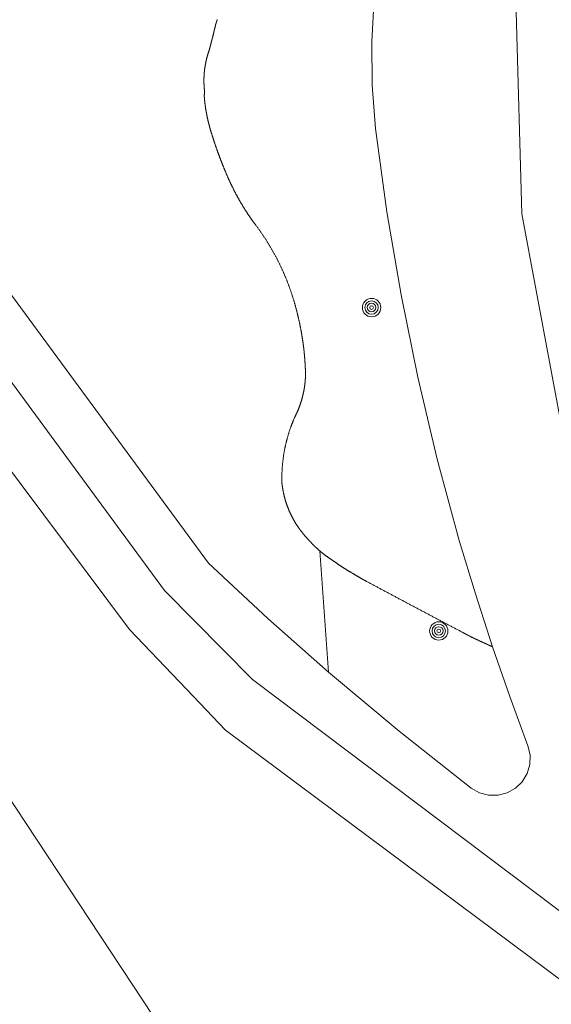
# Model space of a CAD drawing. Header units: metres. Extents: x 138165 to 154469, y 480134 to 494189.
# Tile 394 of 656: x 149516 to 149530, y 483696 to 483723. Entities that reach past the tile are written whole.
import ezdxf

# ---------------------------------------------------------------- set-up
doc = ezdxf.new("R2010")
doc.units = ezdxf.units.M
doc.header["$LTSCALE"] = 0.001
doc.header["$MEASUREMENT"] = 0
doc.layers.add('TOP-L-topo objecten punt', color=7, linetype='Continuous', lineweight=0)
doc.layers.add('TOP-L-topo objecten vlak', color=7, linetype='Continuous', lineweight=0)

# ---------------------------------------------------------------- blocks, each defined once
blk = doc.blocks.new('24')
at = {"layer": 'TOP-L-topo objecten punt', "color": 7, "linetype": 'Continuous', "lineweight": 0}
for radius in [0.025, 0.0182, 0.0115, 0.005]:
    blk.add_circle((0, 0), radius, dxfattribs=at)

msp = doc.modelspace()

# ---------------------------------------------------------------- linework, layer by layer
at = {"layer": 'TOP-L-topo objecten vlak', "flags": 128}
for points in [[(149533.07, 483696.441), (149532.891, 483696.592), (149522.074, 483704.736), (149519.676, 483707.164), (149510.533, 483719.587), (149508.958, 483721.641), (149504.99, 483726.814), (149503.468, 483729.353), (149502.268, 483731.755), (149502.222, 483731.989), (149501.764, 483734.343), (149501.493, 483736.493), (149501.375, 483739.099), (149501.644, 483743.138), (149501.822, 483744.31), (149501.885, 483744.455), (149501.995, 483744.571), (149502.136, 483744.642), (149502.294, 483744.66), (149502.402, 483744.634), (149502.499, 483744.581)], [(149503.857, 483737.245), (149504.081, 483735.838), (149504.357, 483734.44), (149504.744, 483732.814), (149505.201, 483731.207), (149505.726, 483729.62), (149506.319, 483728.058), (149506.979, 483726.522), (149510.069, 483722.493), (149511.652, 483720.428), (149520.871, 483707.902), (149522.488, 483706.399), (149524.142, 483704.938)], [(149526.985, 483733.691), (149527.503, 483733.323), (149527.975, 483732.896), (149528.392, 483732.416), (149528.75, 483731.89), (149529.043, 483731.326), (149529.267, 483730.731), (149529.451, 483729.362), (149529.468, 483727.077), (149529.247, 483722.901), (149529.403, 483717.407), (149530.568, 483711.154), (149533.003, 483704.365), (149534.608, 483699.181), (149534.828, 483698.25), (149534.856, 483697.71), (149534.807, 483697.171), (149534.753, 483696.938), (149534.632, 483696.732), (149534.454, 483696.572), (149534.237, 483696.473), (149533.851, 483696.406), (149533.459, 483696.395), (149533.07, 483696.441)], [(149503.038, 483727.077), (149504.748, 483724.79), (149518.717, 483706.105), (149520.465, 483704.277), (149521.339, 483703.363), (149534.022, 483693.914), (149540.353, 483688.2), (149550.426, 483680.972), (149552.107, 483679.841), (149553.692, 483679.116), (149555.692, 483678.38), (149557.369, 483677.902), (149559.524, 483677.545), (149561.676, 483677.375), (149564.23, 483677.467), (149567.034, 483677.829), (149569.655, 483678.675), (149572.124, 483679.843), (149574.577, 483681.265), (149577.365, 483683.07), (149582.512, 483687.216), (149588.658, 483692.191)], [(149528.602, 483705.628), (149528.136, 483707.072), (149527.698, 483708.524), (149527.099, 483710.734), (149526.571, 483712.962), (149526.114, 483715.205), (149525.73, 483717.463), (149525.419, 483719.731), (149525.331, 483720.913), (149525.317, 483722.099), (149525.377, 483723.283)], [(149521.112, 483722.693), (149521.111, 483722.689), (149521.11, 483722.686), (149521.108, 483722.682), (149521.107, 483722.679), (149521.106, 483722.675), (149521.105, 483722.672), (149521.104, 483722.668), (149521.103, 483722.665), (149521.102, 483722.661), (149521.101, 483722.658), (149521.1, 483722.654), (149521.099, 483722.651), (149521.097, 483722.647), (149521.096, 483722.644), (149521.095, 483722.64), (149521.094, 483722.637), (149521.093, 483722.633), (149521.092, 483722.63), (149521.091, 483722.626), (149521.089, 483722.623), (149521.088, 483722.619), (149521.087, 483722.616), (149521.086, 483722.612), (149521.085, 483722.609), (149521.084, 483722.605), (149521.082, 483722.602), (149521.081, 483722.598), (149521.08, 483722.595), (149521.079, 483722.592), (149521.078, 483722.588), (149521.076, 483722.585), (149521.075, 483722.581), (149521.074, 483722.578), (149521.073, 483722.574), (149521.071, 483722.571), (149521.07, 483722.567), (149521.069, 483722.564), (149521.068, 483722.56), (149521.066, 483722.557), (149521.065, 483722.554), (149521.064, 483722.55), (149521.063, 483722.545), (149521.061, 483722.539), (149521.06, 483722.533), (149521.059, 483722.528), (149521.058, 483722.522), (149521.056, 483722.517), (149521.055, 483722.511), (149521.054, 483722.505), (149521.052, 483722.5), (149521.051, 483722.494), (149521.05, 483722.489), (149521.049, 483722.483), (149521.047, 483722.478), (149521.046, 483722.472), (149521.045, 483722.466), (149521.043, 483722.461), (149521.042, 483722.455), (149521.041, 483722.45), (149521.04, 483722.444), (149521.038, 483722.439), (149521.037, 483722.433), (149521.036, 483722.427), (149521.034, 483722.422), (149521.033, 483722.416), (149521.032, 483722.411), (149521.03, 483722.405), (149521.029, 483722.4), (149521.028, 483722.394), (149521.026, 483722.388), (149521.025, 483722.383), (149521.024, 483722.377), (149521.022, 483722.372), (149521.021, 483722.366), (149521.02, 483722.361), (149521.018, 483722.355), (149521.017, 483722.349), (149521.016, 483722.344), (149521.014, 483722.338), (149521.013, 483722.333), (149521.012, 483722.327), (149521.01, 483722.322), (149521.009, 483722.316), (149521.008, 483722.31), (149521.006, 483722.305), (149521.005, 483722.299), (149521.004, 483722.294), (149521.002, 483722.288), (149521.001, 483722.283), (149521, 483722.277), (149520.998, 483722.271), (149520.997, 483722.266), (149520.995, 483722.26), (149520.994, 483722.255), (149520.993, 483722.249), (149520.991, 483722.244), (149520.99, 483722.238), (149520.988, 483722.233), (149520.987, 483722.227), (149520.986, 483722.221), (149520.984, 483722.216), (149520.983, 483722.21), (149520.982, 483722.205), (149520.98, 483722.199), (149520.979, 483722.194), (149520.977, 483722.188), (149520.976, 483722.183), (149520.975, 483722.177), (149520.973, 483722.172), (149520.972, 483722.166), (149520.97, 483722.16), (149520.969, 483722.155), (149520.967, 483722.149), (149520.966, 483722.144), (149520.965, 483722.138), (149520.963, 483722.133), (149520.962, 483722.127), (149520.96, 483722.122), (149520.959, 483722.116), (149520.957, 483722.111), (149520.956, 483722.105), (149520.955, 483722.099), (149520.953, 483722.094), (149520.952, 483722.088), (149520.95, 483722.083), (149520.949, 483722.077), (149520.947, 483722.072), (149520.946, 483722.066), (149520.944, 483722.061), (149520.943, 483722.055), (149520.941, 483722.05), (149520.94, 483722.044), (149520.939, 483722.039), (149520.937, 483722.033), (149520.936, 483722.027), (149520.934, 483722.022), (149520.933, 483722.016), (149520.931, 483722.011), (149520.93, 483722.005), (149520.928, 483722), (149520.927, 483721.994), (149520.925, 483721.989), (149520.924, 483721.983), (149520.922, 483721.978), (149520.921, 483721.972), (149520.919, 483721.967), (149520.918, 483721.961), (149520.916, 483721.956), (149520.915, 483721.95), (149520.913, 483721.945), (149520.912, 483721.939), (149520.91, 483721.933), (149520.909, 483721.928), (149520.907, 483721.922), (149520.906, 483721.917), (149520.904, 483721.911), (149520.903, 483721.906), (149520.901, 483721.9), (149520.9, 483721.895), (149520.898, 483721.889), (149520.897, 483721.884), (149520.895, 483721.878), (149520.893, 483721.873), (149520.892, 483721.867), (149520.89, 483721.862), (149520.889, 483721.856), (149520.887, 483721.851), (149520.886, 483721.845), (149520.883, 483721.837), (149520.88, 483721.828), (149520.877, 483721.82), (149520.874, 483721.811), (149520.871, 483721.803), (149520.869, 483721.794), (149520.866, 483721.786), (149520.863, 483721.777), (149520.86, 483721.769), (149520.858, 483721.76), (149520.855, 483721.752), (149520.852, 483721.743), (149520.85, 483721.734), (149520.847, 483721.726), (149520.845, 483721.717), (149520.842, 483721.709), (149520.84, 483721.7), (149520.837, 483721.691), (149520.835, 483721.683), (149520.833, 483721.674), (149520.83, 483721.665), (149520.828, 483721.657), (149520.826, 483721.648), (149520.824, 483721.639), (149520.821, 483721.631), (149520.819, 483721.622), (149520.817, 483721.613), (149520.815, 483721.605), (149520.813, 483721.596), (149520.811, 483721.587), (149520.809, 483721.578), (149520.807, 483721.57), (149520.805, 483721.561), (149520.803, 483721.552), (149520.801, 483721.543), (149520.799, 483721.535), (149520.797, 483721.526), (149520.796, 483721.517), (149520.794, 483721.508), (149520.792, 483721.5), (149520.791, 483721.491), (149520.789, 483721.482), (149520.787, 483721.473), (149520.786, 483721.464), (149520.784, 483721.456), (149520.783, 483721.447), (149520.781, 483721.438), (149520.78, 483721.429), (149520.778, 483721.42), (149520.777, 483721.411), (149520.775, 483721.402), (149520.774, 483721.394), (149520.773, 483721.385), (149520.772, 483721.376), (149520.77, 483721.367), (149520.769, 483721.358), (149520.768, 483721.349), (149520.767, 483721.34), (149520.766, 483721.331), (149520.765, 483721.323), (149520.764, 483721.314), (149520.763, 483721.305), (149520.762, 483721.296), (149520.761, 483721.287), (149520.76, 483721.278), (149520.759, 483721.269), (149520.758, 483721.26), (149520.757, 483721.251), (149520.757, 483721.242), (149520.756, 483721.233), (149520.755, 483721.224), (149520.754, 483721.216), (149520.754, 483721.207), (149520.753, 483721.198), (149520.753, 483721.189), (149520.752, 483721.18), (149520.751, 483721.171), (149520.751, 483721.162), (149520.751, 483721.153), (149520.75, 483721.144), (149520.75, 483721.135), (149520.749, 483721.126), (149520.749, 483721.117), (149520.749, 483721.108), (149520.749, 483721.099), (149520.748, 483721.09), (149520.748, 483721.081), (149520.748, 483721.072), (149520.748, 483721.063), (149520.748, 483721.054), (149520.748, 483721.046), (149520.748, 483721.037), (149520.748, 483721.028), (149520.748, 483721.019), (149520.748, 483721.01), (149520.748, 483721.001), (149520.748, 483720.992), (149520.748, 483720.983), (149520.748, 483720.974), (149520.749, 483720.965), (149520.749, 483720.956), (149520.749, 483720.947), (149520.75, 483720.938), (149520.75, 483720.929), (149520.75, 483720.92), (149520.751, 483720.911), (149520.751, 483720.902), (149520.752, 483720.893), (149520.752, 483720.884), (149520.753, 483720.875), (149520.753, 483720.866), (149520.754, 483720.858), (149520.755, 483720.849), (149520.755, 483720.84), (149520.756, 483720.831), (149520.757, 483720.822), (149520.758, 483720.813), (149520.759, 483720.804), (149520.759, 483720.795), (149520.76, 483720.786), (149520.761, 483720.777), (149520.762, 483720.768), (149520.763, 483720.759), (149520.764, 483720.75), (149520.765, 483720.742), (149520.766, 483720.733), (149520.768, 483720.724), (149520.767, 483720.723)], [(149520.761, 483720.675), (149520.76, 483720.674), (149520.76, 483720.672)], [(149520.761, 483720.675), (149520.761, 483720.677), (149520.761, 483720.679), (149520.761, 483720.682), (149520.761, 483720.683), (149520.762, 483720.685)], [(149520.762, 483720.685), (149520.761, 483720.684), (149520.761, 483720.682), (149520.761, 483720.68), (149520.761, 483720.678), (149520.761, 483720.675)], [(149520.763, 483720.695), (149520.763, 483720.693), (149520.762, 483720.692), (149520.762, 483720.69), (149520.762, 483720.688), (149520.762, 483720.687), (149520.762, 483720.685)], [(149520.764, 483720.7), (149520.763, 483720.699)], [(149520.763, 483720.695), (149520.763, 483720.697), (149520.763, 483720.699)], [(149520.763, 483720.699), (149520.763, 483720.698), (149520.763, 483720.695)], [(149520.764, 483720.7), (149520.764, 483720.702), (149520.764, 483720.704), (149520.765, 483720.707)], [(149520.765, 483720.707), (149520.764, 483720.705), (149520.764, 483720.703), (149520.764, 483720.7)], [(149520.765, 483720.709), (149520.765, 483720.71), (149520.766, 483720.713), (149520.766, 483720.715), (149520.766, 483720.718)], [(149520.766, 483720.718), (149520.766, 483720.716), (149520.766, 483720.714), (149520.765, 483720.711), (149520.765, 483720.709)], [(149520.765, 483720.709), (149520.765, 483720.707)], [(149520.767, 483720.719), (149520.766, 483720.718)], [(149520.767, 483720.719), (149520.767, 483720.72), (149520.767, 483720.723)], [(149520.767, 483720.723), (149520.767, 483720.721), (149520.767, 483720.719)], [(149520.758, 483720.6), (149520.758, 483720.602), (149520.758, 483720.604), (149520.757, 483720.607), (149520.757, 483720.609), (149520.757, 483720.612), (149520.757, 483720.614), (149520.757, 483720.617), (149520.757, 483720.619), (149520.757, 483720.622), (149520.757, 483720.623), (149520.758, 483720.625)], [(149520.758, 483720.625), (149520.757, 483720.624), (149520.757, 483720.622), (149520.757, 483720.62), (149520.757, 483720.618), (149520.757, 483720.615), (149520.757, 483720.613), (149520.757, 483720.61), (149520.757, 483720.608), (149520.758, 483720.605), (149520.758, 483720.603), (149520.758, 483720.6)], [(149520.76, 483720.665), (149520.759, 483720.664), (149520.759, 483720.662), (149520.759, 483720.66), (149520.759, 483720.659), (149520.759, 483720.657), (149520.759, 483720.655), (149520.759, 483720.654), (149520.759, 483720.652), (149520.758, 483720.65), (149520.758, 483720.649), (149520.758, 483720.647), (149520.758, 483720.645), (149520.758, 483720.644), (149520.758, 483720.642)], [(149520.758, 483720.63), (149520.758, 483720.632), (149520.758, 483720.634), (149520.758, 483720.637), (149520.758, 483720.639), (149520.758, 483720.642)], [(149520.758, 483720.642), (149520.758, 483720.64), (149520.758, 483720.638), (149520.758, 483720.635), (149520.758, 483720.633), (149520.758, 483720.63)], [(149520.758, 483720.63), (149520.758, 483720.628), (149520.758, 483720.627), (149520.758, 483720.625)], [(149520.758, 483720.6), (149520.758, 483720.599), (149520.758, 483720.597)], [(149520.758, 483720.59), (149520.758, 483720.592), (149520.758, 483720.594), (149520.758, 483720.597)], [(149520.758, 483720.597), (149520.758, 483720.595), (149520.758, 483720.593), (149520.758, 483720.59)], [(149520.758, 483720.59), (149520.758, 483720.589), (149520.758, 483720.587), (149520.758, 483720.585), (149520.758, 483720.584), (149520.758, 483720.582), (149520.758, 483720.58), (149520.759, 483720.579)], [(149520.759, 483720.57), (149520.759, 483720.572), (149520.759, 483720.574), (149520.759, 483720.577), (149520.759, 483720.579)], [(149520.759, 483720.579), (149520.759, 483720.578), (149520.759, 483720.575), (149520.759, 483720.573), (149520.759, 483720.57)], [(149520.759, 483720.57), (149520.759, 483720.568), (149520.759, 483720.567), (149520.76, 483720.565), (149520.76, 483720.558), (149520.761, 483720.552), (149520.761, 483720.545), (149520.762, 483720.538), (149520.763, 483720.531), (149520.763, 483720.524), (149520.764, 483720.517), (149520.765, 483720.51), (149520.765, 483720.503), (149520.766, 483720.496), (149520.767, 483720.489), (149520.767, 483720.482), (149520.768, 483720.476), (149520.769, 483720.469), (149520.77, 483720.462), (149520.77, 483720.455), (149520.771, 483720.448), (149520.772, 483720.441), (149520.773, 483720.434), (149520.774, 483720.427), (149520.774, 483720.42), (149520.775, 483720.413), (149520.776, 483720.407), (149520.777, 483720.4), (149520.778, 483720.393), (149520.779, 483720.386), (149520.78, 483720.379), (149520.78, 483720.372), (149520.781, 483720.365), (149520.782, 483720.358), (149520.783, 483720.351), (149520.784, 483720.345), (149520.785, 483720.338), (149520.786, 483720.331), (149520.787, 483720.324), (149520.788, 483720.317), (149520.789, 483720.31), (149520.79, 483720.303), (149520.791, 483720.297), (149520.792, 483720.29), (149520.793, 483720.283), (149520.794, 483720.276), (149520.795, 483720.269), (149520.796, 483720.262), (149520.797, 483720.255), (149520.799, 483720.248), (149520.8, 483720.242), (149520.801, 483720.235), (149520.802, 483720.228), (149520.803, 483720.221), (149520.804, 483720.214), (149520.805, 483720.207), (149520.807, 483720.201), (149520.808, 483720.194), (149520.809, 483720.187), (149520.81, 483720.18), (149520.811, 483720.173), (149520.813, 483720.166), (149520.814, 483720.16), (149520.815, 483720.153), (149520.816, 483720.146), (149520.818, 483720.139), (149520.819, 483720.132), (149520.82, 483720.125), (149520.821, 483720.119), (149520.823, 483720.112), (149520.824, 483720.105), (149520.825, 483720.098), (149520.827, 483720.091), (149520.828, 483720.085), (149520.829, 483720.078), (149520.831, 483720.071), (149520.832, 483720.064), (149520.834, 483720.057), (149520.835, 483720.051), (149520.836, 483720.044), (149520.838, 483720.037), (149520.839, 483720.03), (149520.841, 483720.023), (149520.842, 483720.017), (149520.844, 483720.01), (149520.845, 483720.003), (149520.847, 483719.996), (149520.848, 483719.989), (149520.85, 483719.983), (149520.851, 483719.976), (149520.853, 483719.969), (149520.854, 483719.962), (149520.856, 483719.956), (149520.858, 483719.949), (149520.859, 483719.942), (149520.861, 483719.935), (149520.862, 483719.929), (149520.864, 483719.922), (149520.866, 483719.915), (149520.867, 483719.908), (149520.869, 483719.902), (149520.871, 483719.895), (149520.872, 483719.888), (149520.874, 483719.881), (149520.876, 483719.875), (149520.877, 483719.868), (149520.879, 483719.861), (149520.881, 483719.854), (149520.882, 483719.848), (149520.884, 483719.841), (149520.886, 483719.834), (149520.888, 483719.828), (149520.89, 483719.821), (149520.891, 483719.814), (149520.893, 483719.807), (149520.895, 483719.801), (149520.897, 483719.794), (149520.899, 483719.787), (149520.9, 483719.781), (149520.902, 483719.774), (149520.904, 483719.767), (149520.906, 483719.761), (149520.908, 483719.754), (149520.91, 483719.747), (149520.912, 483719.741), (149520.914, 483719.734), (149520.916, 483719.727), (149520.918, 483719.721), (149520.92, 483719.714), (149520.921, 483719.707), (149520.923, 483719.701), (149520.927, 483719.69), (149520.93, 483719.679), (149520.933, 483719.669), (149520.936, 483719.658), (149520.939, 483719.647), (149520.943, 483719.637), (149520.946, 483719.626), (149520.949, 483719.615), (149520.952, 483719.605), (149520.956, 483719.594), (149520.959, 483719.584), (149520.962, 483719.573), (149520.966, 483719.562), (149520.969, 483719.552), (149520.972, 483719.541), (149520.975, 483719.531), (149520.979, 483719.52), (149520.982, 483719.509), (149520.986, 483719.499), (149520.989, 483719.488), (149520.992, 483719.478), (149520.996, 483719.467), (149520.999, 483719.456), (149521.003, 483719.446), (149521.006, 483719.435), (149521.009, 483719.425), (149521.013, 483719.414), (149521.016, 483719.404), (149521.02, 483719.393), (149521.023, 483719.382), (149521.027, 483719.372), (149521.03, 483719.361), (149521.034, 483719.351), (149521.037, 483719.34), (149521.041, 483719.33), (149521.044, 483719.319), (149521.048, 483719.309), (149521.052, 483719.298), (149521.055, 483719.288), (149521.059, 483719.277), (149521.062, 483719.267), (149521.066, 483719.256), (149521.069, 483719.246), (149521.073, 483719.235), (149521.077, 483719.225), (149521.08, 483719.214), (149521.084, 483719.204), (149521.088, 483719.193), (149521.091, 483719.183), (149521.095, 483719.172), (149521.099, 483719.162), (149521.103, 483719.151), (149521.106, 483719.141), (149521.11, 483719.13), (149521.114, 483719.12), (149521.117, 483719.109), (149521.121, 483719.099), (149521.125, 483719.088), (149521.129, 483719.078), (149521.133, 483719.067), (149521.136, 483719.057), (149521.14, 483719.047), (149521.144, 483719.036), (149521.148, 483719.026), (149521.152, 483719.015), (149521.156, 483719.005), (149521.159, 483718.994), (149521.163, 483718.984), (149521.167, 483718.974), (149521.171, 483718.963), (149521.175, 483718.953), (149521.179, 483718.942), (149521.183, 483718.932), (149521.187, 483718.922), (149521.191, 483718.911), (149521.195, 483718.901), (149521.199, 483718.89), (149521.203, 483718.88), (149521.207, 483718.87), (149521.211, 483718.859), (149521.215, 483718.849), (149521.219, 483718.839), (149521.223, 483718.828), (149521.227, 483718.818), (149521.231, 483718.807), (149521.235, 483718.797), (149521.239, 483718.787), (149521.243, 483718.776), (149521.247, 483718.766), (149521.251, 483718.756), (149521.255, 483718.745), (149521.26, 483718.735), (149521.264, 483718.725), (149521.268, 483718.715), (149521.272, 483718.704), (149521.276, 483718.694), (149521.28, 483718.684), (149521.285, 483718.673), (149521.289, 483718.663), (149521.293, 483718.653), (149521.297, 483718.642), (149521.301, 483718.632), (149521.306, 483718.622), (149521.31, 483718.612), (149521.314, 483718.601), (149521.318, 483718.591), (149521.323, 483718.581), (149521.327, 483718.571), (149521.331, 483718.56), (149521.336, 483718.55), (149521.34, 483718.54), (149521.344, 483718.53), (149521.349, 483718.519), (149521.353, 483718.509), (149521.357, 483718.499), (149521.362, 483718.489), (149521.366, 483718.478), (149521.37, 483718.468), (149521.375, 483718.458), (149521.379, 483718.448), (149521.384, 483718.438), (149521.388, 483718.427), (149521.393, 483718.417), (149521.397, 483718.407), (149521.402, 483718.397), (149521.406, 483718.387), (149521.411, 483718.377), (149521.415, 483718.366), (149521.42, 483718.355), (149521.425, 483718.344), (149521.43, 483718.334), (149521.434, 483718.323), (149521.439, 483718.312), (149521.444, 483718.302), (149521.449, 483718.291), (149521.454, 483718.281), (149521.459, 483718.27), (149521.464, 483718.259), (149521.469, 483718.249), (149521.474, 483718.238), (149521.479, 483718.227), (149521.484, 483718.217), (149521.489, 483718.206), (149521.494, 483718.196), (149521.499, 483718.185), (149521.504, 483718.175), (149521.509, 483718.164), (149521.514, 483718.154), (149521.519, 483718.143), (149521.524, 483718.133), (149521.53, 483718.122), (149521.535, 483718.112), (149521.54, 483718.101), (149521.545, 483718.091), (149521.55, 483718.08), (149521.556, 483718.07), (149521.561, 483718.059), (149521.566, 483718.049), (149521.572, 483718.038), (149521.577, 483718.028), (149521.582, 483718.018), (149521.588, 483718.007), (149521.593, 483717.997), (149521.599, 483717.986), (149521.604, 483717.976), (149521.61, 483717.966), (149521.615, 483717.955), (149521.62, 483717.945), (149521.626, 483717.935), (149521.632, 483717.924), (149521.637, 483717.914), (149521.643, 483717.904), (149521.648, 483717.894), (149521.654, 483717.883), (149521.66, 483717.873), (149521.665, 483717.863), (149521.671, 483717.852), (149521.676, 483717.842), (149521.682, 483717.832), (149521.688, 483717.822), (149521.694, 483717.812), (149521.699, 483717.801), (149521.705, 483717.791), (149521.711, 483717.781), (149521.717, 483717.771), (149521.723, 483717.761), (149521.728, 483717.751), (149521.734, 483717.74), (149521.74, 483717.73), (149521.746, 483717.72), (149521.752, 483717.71), (149521.758, 483717.7), (149521.764, 483717.69), (149521.77, 483717.68), (149521.776, 483717.67), (149521.782, 483717.66), (149521.788, 483717.65), (149521.794, 483717.64), (149521.8, 483717.63), (149521.806, 483717.62), (149521.812, 483717.61), (149521.818, 483717.6), (149521.825, 483717.59), (149521.831, 483717.58), (149521.837, 483717.57), (149521.843, 483717.56), (149521.849, 483717.55), (149521.856, 483717.54), (149521.862, 483717.53), (149521.868, 483717.52), (149521.874, 483717.51), (149521.881, 483717.501), (149521.887, 483717.491), (149521.893, 483717.481), (149521.9, 483717.471), (149521.906, 483717.461), (149521.912, 483717.451), (149521.919, 483717.442), (149521.925, 483717.432), (149521.932, 483717.422), (149521.938, 483717.412), (149521.945, 483717.403), (149521.951, 483717.393), (149521.958, 483717.383), (149521.964, 483717.373), (149521.971, 483717.364), (149521.977, 483717.354), (149521.984, 483717.344), (149521.99, 483717.335), (149521.997, 483717.325), (149522.004, 483717.315), (149522.01, 483717.306), (149522.017, 483717.296), (149522.024, 483717.286), (149522.03, 483717.277), (149522.037, 483717.267), (149522.044, 483717.258), (149522.051, 483717.248), (149522.057, 483717.239), (149522.064, 483717.229), (149522.071, 483717.219), (149522.078, 483717.21), (149522.085, 483717.2), (149522.091, 483717.191), (149522.098, 483717.181), (149522.105, 483717.172), (149522.112, 483717.163), (149522.119, 483717.153), (149522.126, 483717.144), (149522.133, 483717.134), (149522.14, 483717.125), (149522.147, 483717.116), (149522.154, 483717.106), (149522.161, 483717.097), (149522.172, 483717.082), (149522.183, 483717.068), (149522.193, 483717.053), (149522.204, 483717.039), (149522.215, 483717.024), (149522.225, 483717.01), (149522.236, 483716.995), (149522.247, 483716.98), (149522.257, 483716.966), (149522.267, 483716.951), (149522.278, 483716.936), (149522.288, 483716.921), (149522.299, 483716.907), (149522.309, 483716.892), (149522.319, 483716.877), (149522.329, 483716.862), (149522.34, 483716.847), (149522.35, 483716.832), (149522.36, 483716.817), (149522.37, 483716.802), (149522.38, 483716.787), (149522.39, 483716.772), (149522.4, 483716.757), (149522.41, 483716.742), (149522.42, 483716.727), (149522.429, 483716.712), (149522.439, 483716.697), (149522.449, 483716.681), (149522.458, 483716.666), (149522.468, 483716.651), (149522.478, 483716.636), (149522.487, 483716.62), (149522.497, 483716.605), (149522.506, 483716.59), (149522.516, 483716.574), (149522.525, 483716.559), (149522.534, 483716.543), (149522.544, 483716.528), (149522.553, 483716.512), (149522.562, 483716.497), (149522.571, 483716.481), (149522.58, 483716.466), (149522.589, 483716.45), (149522.598, 483716.434), (149522.607, 483716.419), (149522.616, 483716.403), (149522.625, 483716.387), (149522.634, 483716.372), (149522.643, 483716.356), (149522.652, 483716.34), (149522.66, 483716.324), (149522.669, 483716.308), (149522.678, 483716.293), (149522.686, 483716.277), (149522.695, 483716.261), (149522.703, 483716.245), (149522.712, 483716.229), (149522.72, 483716.213), (149522.729, 483716.197), (149522.737, 483716.181), (149522.745, 483716.165), (149522.754, 483716.149), (149522.762, 483716.133), (149522.77, 483716.117), (149522.778, 483716.1), (149522.786, 483716.084), (149522.794, 483716.068), (149522.802, 483716.052), (149522.81, 483716.036), (149522.818, 483716.019), (149522.826, 483716.003), (149522.833, 483715.987), (149522.841, 483715.971), (149522.849, 483715.954), (149522.857, 483715.938), (149522.864, 483715.922), (149522.872, 483715.905), (149522.879, 483715.889), (149522.887, 483715.872), (149522.894, 483715.856), (149522.902, 483715.839), (149522.909, 483715.823), (149522.916, 483715.806), (149522.923, 483715.79), (149522.931, 483715.773), (149522.938, 483715.757), (149522.945, 483715.74), (149522.952, 483715.724), (149522.959, 483715.707), (149522.966, 483715.69), (149522.973, 483715.674), (149522.98, 483715.657), (149522.986, 483715.64), (149522.993, 483715.623), (149523, 483715.607), (149523.007, 483715.59), (149523.013, 483715.573), (149523.02, 483715.556), (149523.026, 483715.539), (149523.033, 483715.523), (149523.039, 483715.506), (149523.046, 483715.489), (149523.052, 483715.472), (149523.059, 483715.455), (149523.065, 483715.438), (149523.071, 483715.421), (149523.077, 483715.404), (149523.083, 483715.387), (149523.089, 483715.37), (149523.095, 483715.353), (149523.101, 483715.336), (149523.107, 483715.319), (149523.113, 483715.302), (149523.119, 483715.285), (149523.125, 483715.268), (149523.131, 483715.251), (149523.136, 483715.234), (149523.142, 483715.217), (149523.148, 483715.199), (149523.153, 483715.182), (149523.159, 483715.165), (149523.164, 483715.148), (149523.169, 483715.131), (149523.175, 483715.113), (149523.18, 483715.096), (149523.185, 483715.079), (149523.191, 483715.062), (149523.194, 483715.051), (149523.197, 483715.041), (149523.2, 483715.03), (149523.203, 483715.02), (149523.206, 483715.01), (149523.209, 483714.999), (149523.212, 483714.989), (149523.215, 483714.978), (149523.218, 483714.968), (149523.221, 483714.958), (149523.224, 483714.947), (149523.227, 483714.937), (149523.23, 483714.926), (149523.233, 483714.916), (149523.236, 483714.906), (149523.239, 483714.895), (149523.241, 483714.885), (149523.244, 483714.874), (149523.247, 483714.864), (149523.25, 483714.853), (149523.253, 483714.843), (149523.256, 483714.833), (149523.258, 483714.822), (149523.261, 483714.812), (149523.264, 483714.801), (149523.267, 483714.791), (149523.269, 483714.78), (149523.272, 483714.77), (149523.275, 483714.759), (149523.277, 483714.749), (149523.28, 483714.738), (149523.283, 483714.728), (149523.285, 483714.717), (149523.288, 483714.707), (149523.291, 483714.696), (149523.293, 483714.686), (149523.296, 483714.675), (149523.298, 483714.665), (149523.301, 483714.654), (149523.304, 483714.644), (149523.306, 483714.633), (149523.309, 483714.623), (149523.311, 483714.612), (149523.314, 483714.602), (149523.316, 483714.591), (149523.318, 483714.581), (149523.321, 483714.57), (149523.323, 483714.56), (149523.326, 483714.549), (149523.328, 483714.538), (149523.331, 483714.528), (149523.333, 483714.517), (149523.335, 483714.507), (149523.338, 483714.496), (149523.34, 483714.486), (149523.342, 483714.475), (149523.345, 483714.465), (149523.347, 483714.454), (149523.349, 483714.443), (149523.351, 483714.433), (149523.354, 483714.422), (149523.356, 483714.412), (149523.358, 483714.401), (149523.36, 483714.39), (149523.362, 483714.38), (149523.364, 483714.369), (149523.367, 483714.359), (149523.369, 483714.348), (149523.371, 483714.337), (149523.373, 483714.327), (149523.375, 483714.316), (149523.377, 483714.306), (149523.379, 483714.295), (149523.381, 483714.284), (149523.383, 483714.274), (149523.385, 483714.263), (149523.387, 483714.252), (149523.389, 483714.242), (149523.391, 483714.231), (149523.393, 483714.22), (149523.395, 483714.21), (149523.397, 483714.199), (149523.399, 483714.189), (149523.401, 483714.178), (149523.403, 483714.167), (149523.405, 483714.157), (149523.406, 483714.146), (149523.408, 483714.135), (149523.41, 483714.125), (149523.412, 483714.114), (149523.414, 483714.103), (149523.415, 483714.093), (149523.417, 483714.082), (149523.419, 483714.071), (149523.421, 483714.061), (149523.422, 483714.05), (149523.424, 483714.039), (149523.426, 483714.028), (149523.427, 483714.018), (149523.429, 483714.007), (149523.431, 483713.996), (149523.432, 483713.986), (149523.434, 483713.975), (149523.436, 483713.964), (149523.437, 483713.954), (149523.439, 483713.943), (149523.44, 483713.932), (149523.442, 483713.922), (149523.443, 483713.911), (149523.445, 483713.9), (149523.446, 483713.889), (149523.448, 483713.879), (149523.449, 483713.868), (149523.451, 483713.857), (149523.452, 483713.846), (149523.454, 483713.836), (149523.455, 483713.825), (149523.456, 483713.814), (149523.458, 483713.804), (149523.459, 483713.793), (149523.46, 483713.782), (149523.462, 483713.771), (149523.463, 483713.761), (149523.464, 483713.75), (149523.466, 483713.739), (149523.467, 483713.728), (149523.468, 483713.718), (149523.469, 483713.712), (149523.469, 483713.707), (149523.47, 483713.702), (149523.47, 483713.697), (149523.471, 483713.692), (149523.472, 483713.686), (149523.472, 483713.681), (149523.473, 483713.676), (149523.473, 483713.671), (149523.474, 483713.665), (149523.474, 483713.66), (149523.475, 483713.655), (149523.475, 483713.65), (149523.476, 483713.645), (149523.476, 483713.639), (149523.477, 483713.634), (149523.477, 483713.629), (149523.478, 483713.624), (149523.478, 483713.618), (149523.479, 483713.613), (149523.479, 483713.608), (149523.48, 483713.603), (149523.48, 483713.598), (149523.481, 483713.592), (149523.481, 483713.587), (149523.482, 483713.582), (149523.482, 483713.577), (149523.483, 483713.571), (149523.483, 483713.566), (149523.484, 483713.561), (149523.484, 483713.556), (149523.485, 483713.551), (149523.485, 483713.545), (149523.486, 483713.54), (149523.486, 483713.535), (149523.487, 483713.53), (149523.487, 483713.524), (149523.487, 483713.519), (149523.488, 483713.514), (149523.488, 483713.509), (149523.489, 483713.503), (149523.489, 483713.498), (149523.49, 483713.493), (149523.49, 483713.488), (149523.49, 483713.483), (149523.491, 483713.477), (149523.491, 483713.472), (149523.492, 483713.467), (149523.492, 483713.462), (149523.492, 483713.456), (149523.493, 483713.451), (149523.493, 483713.446), (149523.494, 483713.441), (149523.494, 483713.435), (149523.494, 483713.43), (149523.495, 483713.425), (149523.495, 483713.42), (149523.495, 483713.414), (149523.496, 483713.409), (149523.496, 483713.404), (149523.497, 483713.399), (149523.497, 483713.394), (149523.497, 483713.388), (149523.498, 483713.383), (149523.498, 483713.378), (149523.498, 483713.373), (149523.499, 483713.367), (149523.499, 483713.362), (149523.499, 483713.357), (149523.5, 483713.352), (149523.5, 483713.346), (149523.5, 483713.341), (149523.501, 483713.336), (149523.501, 483713.331), (149523.501, 483713.325), (149523.502, 483713.32), (149523.502, 483713.315), (149523.502, 483713.31), (149523.503, 483713.304), (149523.503, 483713.299), (149523.503, 483713.294), (149523.503, 483713.289), (149523.504, 483713.284), (149523.504, 483713.278), (149523.504, 483713.273), (149523.505, 483713.268), (149523.505, 483713.263), (149523.505, 483713.257), (149523.505, 483713.252), (149523.506, 483713.247), (149523.506, 483713.242), (149523.506, 483713.236), (149523.506, 483713.231), (149523.507, 483713.226), (149523.507, 483713.221), (149523.507, 483713.215), (149523.507, 483713.21), (149523.508, 483713.205), (149523.508, 483713.2), (149523.508, 483713.194), (149523.508, 483713.189), (149523.509, 483713.184), (149523.509, 483713.179), (149523.509, 483713.173), (149523.509, 483713.168), (149523.509, 483713.163), (149523.51, 483713.158), (149523.51, 483713.152), (149523.51, 483713.147), (149523.51, 483713.142), (149523.51, 483713.137), (149523.511, 483713.131), (149523.511, 483713.126), (149523.511, 483713.121), (149523.511, 483713.116), (149523.511, 483713.11), (149523.511, 483713.105), (149523.512, 483713.1), (149523.512, 483713.095), (149523.512, 483713.089), (149523.512, 483713.084), (149523.512, 483713.079), (149523.512, 483713.074), (149523.513, 483713.068), (149523.513, 483713.063), (149523.513, 483713.058), (149523.513, 483713.053), (149523.513, 483713.043), (149523.513, 483713.034), (149523.512, 483713.024), (149523.512, 483713.014), (149523.512, 483713.005), (149523.512, 483712.995), (149523.511, 483712.985), (149523.511, 483712.976), (149523.51, 483712.966), (149523.51, 483712.957), (149523.509, 483712.947), (149523.509, 483712.937), (149523.508, 483712.928), (149523.508, 483712.918), (149523.507, 483712.909), (149523.506, 483712.899), (149523.506, 483712.889), (149523.505, 483712.88), (149523.504, 483712.87), (149523.503, 483712.861), (149523.502, 483712.851), (149523.502, 483712.841), (149523.501, 483712.832), (149523.5, 483712.822), (149523.499, 483712.813), (149523.498, 483712.803), (149523.497, 483712.794), (149523.496, 483712.784), (149523.494, 483712.775), (149523.493, 483712.765), (149523.492, 483712.755), (149523.491, 483712.746), (149523.49, 483712.736), (149523.488, 483712.727), (149523.487, 483712.717), (149523.486, 483712.708), (149523.484, 483712.698), (149523.483, 483712.689), (149523.481, 483712.679), (149523.48, 483712.67), (149523.478, 483712.66), (149523.477, 483712.651), (149523.475, 483712.641), (149523.473, 483712.632), (149523.472, 483712.622), (149523.47, 483712.613), (149523.468, 483712.603), (149523.466, 483712.594), (149523.465, 483712.585), (149523.463, 483712.575), (149523.461, 483712.566), (149523.459, 483712.558), (149523.459, 483712.556), (149523.457, 483712.547), (149523.455, 483712.537), (149523.453, 483712.528), (149523.451, 483712.519), (149523.449, 483712.509), (149523.447, 483712.5), (149523.445, 483712.49), (149523.442, 483712.481), (149523.44, 483712.472), (149523.438, 483712.462), (149523.436, 483712.453), (149523.433, 483712.444), (149523.431, 483712.434), (149523.428, 483712.425), (149523.426, 483712.416), (149523.424, 483712.406), (149523.421, 483712.397), (149523.419, 483712.388), (149523.416, 483712.379), (149523.413, 483712.369), (149523.411, 483712.36), (149523.408, 483712.351), (149523.405, 483712.342), (149523.403, 483712.332), (149523.4, 483712.323), (149523.397, 483712.314), (149523.394, 483712.305), (149523.391, 483712.296), (149523.389, 483712.286), (149523.386, 483712.277), (149523.383, 483712.268), (149523.38, 483712.259), (149523.377, 483712.25), (149523.374, 483712.241), (149523.37, 483712.232), (149523.367, 483712.223), (149523.364, 483712.213), (149523.361, 483712.204), (149523.358, 483712.195), (149523.354, 483712.186), (149523.351, 483712.177), (149523.348, 483712.168), (149523.344, 483712.159), (149523.341, 483712.15), (149523.338, 483712.141), (149523.334, 483712.132), (149523.331, 483712.123), (149523.327, 483712.114), (149523.324, 483712.105), (149523.32, 483712.096), (149523.316, 483712.088), (149523.313, 483712.079), (149523.309, 483712.07), (149523.305, 483712.061), (149523.302, 483712.052), (149523.298, 483712.043), (149523.294, 483712.034), (149523.29, 483712.026), (149523.286, 483712.017), (149523.282, 483712.008), (149523.278, 483711.999), (149523.274, 483711.99), (149523.27, 483711.982), (149523.266, 483711.973), (149523.262, 483711.964), (149523.258, 483711.956), (149523.254, 483711.947), (149523.25, 483711.938), (149523.246, 483711.93), (149523.241, 483711.921), (149523.237, 483711.912), (149523.233, 483711.904), (149523.229, 483711.895), (149523.224, 483711.886), (149523.22, 483711.878), (149523.214, 483711.865), (149523.208, 483711.851), (149523.203, 483711.838), (149523.197, 483711.825), (149523.191, 483711.812), (149523.186, 483711.798), (149523.18, 483711.785), (149523.175, 483711.772), (149523.17, 483711.758), (149523.164, 483711.745), (149523.159, 483711.732), (149523.154, 483711.718), (149523.148, 483711.705), (149523.143, 483711.691), (149523.138, 483711.678), (149523.133, 483711.664), (149523.128, 483711.651), (149523.123, 483711.637), (149523.118, 483711.624), (149523.113, 483711.61), (149523.108, 483711.597), (149523.103, 483711.583), (149523.099, 483711.569), (149523.094, 483711.556), (149523.089, 483711.542), (149523.085, 483711.528), (149523.08, 483711.515), (149523.076, 483711.501), (149523.071, 483711.487), (149523.067, 483711.474), (149523.062, 483711.46), (149523.058, 483711.446), (149523.054, 483711.432), (149523.05, 483711.419), (149523.045, 483711.405), (149523.041, 483711.391), (149523.037, 483711.377), (149523.033, 483711.363), (149523.029, 483711.349), (149523.025, 483711.336), (149523.021, 483711.322), (149523.017, 483711.308), (149523.014, 483711.294), (149523.01, 483711.28), (149523.006, 483711.266), (149523.003, 483711.252), (149522.999, 483711.238), (149522.995, 483711.224), (149522.992, 483711.21), (149522.988, 483711.196), (149522.985, 483711.182), (149522.982, 483711.168), (149522.978, 483711.154), (149522.975, 483711.14), (149522.972, 483711.126), (149522.969, 483711.112), (149522.966, 483711.098), (149522.963, 483711.084), (149522.96, 483711.07), (149522.957, 483711.056), (149522.954, 483711.041), (149522.951, 483711.027), (149522.948, 483711.013), (149522.945, 483710.999), (149522.942, 483710.985), (149522.94, 483710.971), (149522.937, 483710.957), (149522.935, 483710.942), (149522.932, 483710.928), (149522.93, 483710.914), (149522.927, 483710.9), (149522.925, 483710.886), (149522.922, 483710.871), (149522.92, 483710.857), (149522.918, 483710.843), (149522.916, 483710.829), (149522.914, 483710.814), (149522.911, 483710.8), (149522.909, 483710.786), (149522.907, 483710.772), (149522.905, 483710.757), (149522.904, 483710.743), (149522.902, 483710.729), (149522.9, 483710.714), (149522.898, 483710.7), (149522.897, 483710.686), (149522.895, 483710.671), (149522.893, 483710.657), (149522.892, 483710.643), (149522.89, 483710.628), (149522.889, 483710.614), (149522.887, 483710.6), (149522.886, 483710.585), (149522.885, 483710.571), (149522.884, 483710.557), (149522.882, 483710.542), (149522.881, 483710.528), (149522.88, 483710.513), (149522.879, 483710.499), (149522.878, 483710.485), (149522.877, 483710.47), (149522.876, 483710.456), (149522.875, 483710.442), (149522.875, 483710.427), (149522.874, 483710.413), (149522.873, 483710.398), (149522.872, 483710.384), (149522.872, 483710.37), (149522.871, 483710.355), (149522.871, 483710.341), (149522.87, 483710.326), (149522.87, 483710.312), (149522.87, 483710.298), (149522.869, 483710.283), (149522.869, 483710.269), (149522.869, 483710.254), (149522.869, 483710.24), (149522.869, 483710.225), (149522.869, 483710.211), (149522.869, 483710.197), (149522.869, 483710.182), (149522.869, 483710.168), (149522.869, 483710.153), (149522.869, 483710.139), (149522.869, 483710.125), (149522.87, 483710.11), (149522.87, 483710.096), (149522.871, 483710.085), (149522.872, 483710.075), (149522.873, 483710.065), (149522.874, 483710.055), (149522.876, 483710.045), (149522.877, 483710.034), (149522.878, 483710.024), (149522.88, 483710.014), (149522.881, 483710.004), (149522.882, 483709.994), (149522.884, 483709.983), (149522.885, 483709.973), (149522.887, 483709.963), (149522.888, 483709.953), (149522.89, 483709.943), (149522.892, 483709.933), (149522.893, 483709.923), (149522.895, 483709.912), (149522.897, 483709.902), (149522.899, 483709.892), (149522.9, 483709.882), (149522.902, 483709.872), (149522.904, 483709.862), (149522.906, 483709.852), (149522.908, 483709.842), (149522.91, 483709.832), (149522.912, 483709.822), (149522.915, 483709.811), (149522.917, 483709.801), (149522.919, 483709.791), (149522.921, 483709.781), (149522.923, 483709.771), (149522.926, 483709.761), (149522.928, 483709.751), (149522.931, 483709.741), (149522.933, 483709.731), (149522.935, 483709.721), (149522.938, 483709.711), (149522.941, 483709.701), (149522.943, 483709.692), (149522.946, 483709.682), (149522.948, 483709.672), (149522.951, 483709.662), (149522.954, 483709.652), (149522.957, 483709.642), (149522.96, 483709.632), (149522.962, 483709.622), (149522.965, 483709.612), (149522.968, 483709.603), (149522.971, 483709.593), (149522.974, 483709.583), (149522.977, 483709.573), (149522.981, 483709.563), (149522.984, 483709.553), (149522.987, 483709.544), (149522.99, 483709.534), (149522.993, 483709.524), (149522.997, 483709.514), (149523, 483709.505), (149523.003, 483709.495), (149523.007, 483709.485), (149523.01, 483709.476), (149523.014, 483709.466), (149523.017, 483709.456), (149523.021, 483709.447), (149523.025, 483709.437), (149523.028, 483709.428), (149523.032, 483709.418), (149523.036, 483709.408), (149523.039, 483709.399), (149523.043, 483709.389), (149523.047, 483709.38), (149523.051, 483709.37), (149523.055, 483709.361), (149523.059, 483709.351), (149523.063, 483709.342), (149523.067, 483709.332), (149523.071, 483709.323), (149523.075, 483709.313), (149523.079, 483709.304), (149523.083, 483709.295), (149523.088, 483709.285), (149523.092, 483709.276), (149523.096, 483709.267), (149523.1, 483709.257), (149523.105, 483709.248), (149523.109, 483709.239), (149523.114, 483709.229), (149523.118, 483709.22), (149523.123, 483709.211), (149523.127, 483709.202), (149523.132, 483709.192), (149523.136, 483709.183), (149523.141, 483709.174), (149523.146, 483709.165), (149523.15, 483709.156), (149523.155, 483709.147), (149523.16, 483709.138), (149523.165, 483709.129), (149523.17, 483709.119), (149523.175, 483709.11), (149523.18, 483709.101), (149523.184, 483709.092), (149523.19, 483709.083), (149523.195, 483709.075), (149523.2, 483709.066), (149523.205, 483709.057), (149523.21, 483709.048), (149523.215, 483709.039), (149523.22, 483709.03), (149523.226, 483709.021), (149523.231, 483709.012), (149523.236, 483709.004), (149523.242, 483708.995), (149523.247, 483708.986), (149523.252, 483708.977), (149523.258, 483708.969), (149523.263, 483708.96), (149523.269, 483708.951), (149523.275, 483708.943), (149523.28, 483708.934), (149523.286, 483708.926), (149523.291, 483708.917), (149523.297, 483708.908), (149523.303, 483708.9), (149523.309, 483708.891), (149523.314, 483708.883), (149523.319, 483708.877), (149523.324, 483708.87), (149523.328, 483708.864), (149523.333, 483708.857), (149523.338, 483708.851), (149523.342, 483708.845), (149523.347, 483708.838), (149523.352, 483708.832), (149523.356, 483708.826), (149523.361, 483708.819), (149523.366, 483708.813), (149523.371, 483708.807), (149523.375, 483708.801), (149523.38, 483708.794), (149523.385, 483708.788), (149523.39, 483708.782), (149523.395, 483708.776), (149523.399, 483708.769), (149523.404, 483708.763), (149523.409, 483708.757), (149523.414, 483708.751), (149523.419, 483708.744), (149523.424, 483708.738), (149523.429, 483708.732), (149523.434, 483708.726), (149523.438, 483708.72), (149523.443, 483708.714), (149523.448, 483708.708), (149523.453, 483708.701), (149523.458, 483708.695), (149523.463, 483708.689), (149523.468, 483708.683), (149523.473, 483708.677), (149523.478, 483708.671), (149523.483, 483708.665), (149523.489, 483708.659), (149523.494, 483708.653), (149523.499, 483708.647), (149523.504, 483708.641), (149523.509, 483708.635), (149523.514, 483708.629), (149523.519, 483708.623), (149523.524, 483708.617), (149523.529, 483708.611), (149523.535, 483708.605), (149523.54, 483708.599), (149523.545, 483708.593), (149523.55, 483708.587), (149523.555, 483708.581), (149523.561, 483708.576), (149523.566, 483708.57), (149523.571, 483708.564), (149523.577, 483708.558), (149523.582, 483708.552), (149523.587, 483708.546), (149523.592, 483708.541), (149523.598, 483708.535), (149523.603, 483708.529), (149523.608, 483708.523), (149523.614, 483708.517), (149523.619, 483708.512), (149523.625, 483708.506), (149523.63, 483708.5), (149523.635, 483708.494), (149523.641, 483708.489), (149523.646, 483708.483), (149523.652, 483708.477), (149523.657, 483708.472), (149523.663, 483708.466), (149523.668, 483708.46), (149523.674, 483708.455), (149523.679, 483708.449), (149523.685, 483708.443), (149523.69, 483708.438), (149523.696, 483708.432), (149523.701, 483708.427), (149523.707, 483708.421), (149523.712, 483708.415), (149523.718, 483708.41), (149523.724, 483708.404), (149523.729, 483708.399), (149523.735, 483708.393), (149523.74, 483708.388), (149523.746, 483708.382), (149523.752, 483708.377), (149523.757, 483708.371), (149523.763, 483708.366), (149523.769, 483708.36), (149523.774, 483708.355), (149523.78, 483708.35), (149523.786, 483708.344), (149523.792, 483708.339), (149523.797, 483708.333), (149523.803, 483708.328), (149523.809, 483708.323), (149523.815, 483708.317), (149523.821, 483708.312), (149523.826, 483708.307), (149523.832, 483708.301), (149523.838, 483708.296), (149523.844, 483708.291), (149523.85, 483708.285), (149523.856, 483708.28), (149523.861, 483708.275), (149523.867, 483708.27), (149523.873, 483708.264), (149523.879, 483708.259), (149523.885, 483708.254), (149523.891, 483708.249), (149523.897, 483708.244), (149523.899, 483708.242)], [(149520.76, 483720.665), (149520.76, 483720.667), (149520.76, 483720.669), (149520.76, 483720.672)], [(149520.76, 483720.672), (149520.76, 483720.67), (149520.76, 483720.668), (149520.76, 483720.665)], [(149504.378, 483718.28), (149548.176, 483651.948)], [(149523.899, 483708.242), (149524.142, 483704.938)], [(149528.602, 483705.628), (149528.601, 483705.628), (149528.599, 483705.63), (149528.597, 483705.631), (149528.594, 483705.632), (149528.592, 483705.633), (149528.59, 483705.634), (149528.588, 483705.635), (149528.586, 483705.636), (149528.583, 483705.637), (149528.581, 483705.638), (149528.579, 483705.639), (149528.577, 483705.641), (149528.574, 483705.642), (149528.572, 483705.643), (149528.57, 483705.644), (149528.568, 483705.645), (149528.565, 483705.646), (149528.563, 483705.647), (149528.561, 483705.648), (149528.559, 483705.649), (149528.556, 483705.65), (149528.554, 483705.651), (149528.552, 483705.653), (149528.55, 483705.654), (149528.547, 483705.655), (149528.545, 483705.656), (149528.543, 483705.657), (149528.541, 483705.658), (149528.538, 483705.659), (149528.536, 483705.66), (149528.534, 483705.661), (149528.532, 483705.662), (149528.529, 483705.663), (149528.527, 483705.665), (149528.525, 483705.666), (149528.523, 483705.667), (149528.52, 483705.668), (149528.518, 483705.669), (149528.516, 483705.67), (149528.514, 483705.671), (149528.511, 483705.672), (149528.509, 483705.673), (149528.507, 483705.674), (149528.505, 483705.675), (149528.502, 483705.676), (149528.5, 483705.677), (149528.498, 483705.678), (149528.496, 483705.68), (149528.493, 483705.681), (149528.491, 483705.682), (149528.489, 483705.683), (149528.487, 483705.684), (149528.484, 483705.685), (149528.482, 483705.686), (149528.48, 483705.687), (149528.478, 483705.688), (149528.475, 483705.689), (149528.473, 483705.69), (149528.471, 483705.691), (149528.469, 483705.692), (149528.466, 483705.693), (149528.464, 483705.694), (149528.462, 483705.695), (149528.459, 483705.697), (149528.457, 483705.698), (149528.455, 483705.699), (149528.453, 483705.7), (149528.45, 483705.701), (149528.448, 483705.702), (149528.446, 483705.703), (149528.444, 483705.704), (149528.441, 483705.705), (149528.439, 483705.706), (149528.437, 483705.707), (149528.435, 483705.708), (149528.432, 483705.709), (149528.43, 483705.71), (149528.428, 483705.711), (149528.426, 483705.712), (149528.423, 483705.713), (149528.421, 483705.714), (149528.419, 483705.715), (149528.416, 483705.716), (149528.414, 483705.718), (149528.412, 483705.719), (149528.41, 483705.72), (149528.407, 483705.721), (149528.405, 483705.722), (149528.403, 483705.723), (149528.401, 483705.724), (149528.398, 483705.725), (149528.396, 483705.726), (149528.394, 483705.727), (149528.391, 483705.728), (149528.389, 483705.729), (149528.387, 483705.73), (149528.385, 483705.731), (149528.382, 483705.732), (149528.38, 483705.733), (149528.378, 483705.734), (149528.376, 483705.735), (149528.373, 483705.736), (149528.371, 483705.737), (149528.369, 483705.738), (149528.366, 483705.739), (149528.364, 483705.74), (149528.362, 483705.741), (149528.36, 483705.742), (149528.357, 483705.743), (149528.355, 483705.744), (149528.353, 483705.745), (149528.351, 483705.746), (149528.348, 483705.747), (149528.346, 483705.748), (149528.344, 483705.749), (149528.341, 483705.75), (149528.339, 483705.751), (149528.337, 483705.752), (149528.335, 483705.754), (149528.332, 483705.755), (149528.33, 483705.756), (149528.328, 483705.757), (149528.325, 483705.758), (149528.321, 483705.76), (149528.316, 483705.762), (149528.312, 483705.764), (149528.307, 483705.766), (149528.303, 483705.768), (149528.298, 483705.77), (149528.294, 483705.772), (149528.289, 483705.774), (149528.285, 483705.776), (149528.28, 483705.778), (149528.276, 483705.78), (149528.271, 483705.782), (149528.267, 483705.784), (149528.262, 483705.786), (149528.258, 483705.788), (149528.253, 483705.79), (149528.249, 483705.792), (149528.244, 483705.794), (149528.24, 483705.796), (149528.235, 483705.798), (149528.231, 483705.8), (149528.226, 483705.802), (149528.222, 483705.804), (149528.217, 483705.806), (149528.213, 483705.809), (149528.208, 483705.811), (149528.204, 483705.813), (149528.199, 483705.815), (149528.195, 483705.817), (149528.191, 483705.819), (149528.186, 483705.821), (149528.182, 483705.823), (149528.177, 483705.825), (149528.173, 483705.827), (149528.168, 483705.829), (149528.164, 483705.832), (149528.159, 483705.834), (149528.155, 483705.836), (149528.15, 483705.838), (149528.146, 483705.84), (149528.141, 483705.842), (149528.137, 483705.844), (149528.132, 483705.846), (149528.128, 483705.849), (149528.124, 483705.851), (149528.119, 483705.853), (149528.115, 483705.855), (149528.11, 483705.857), (149528.106, 483705.859), (149528.101, 483705.861), (149528.097, 483705.864), (149528.092, 483705.866), (149528.088, 483705.868), (149528.083, 483705.87), (149528.079, 483705.872), (149528.075, 483705.874), (149528.07, 483705.877), (149528.066, 483705.879), (149528.061, 483705.881), (149528.057, 483705.883), (149528.052, 483705.885), (149528.048, 483705.887), (149528.044, 483705.89), (149528.039, 483705.892), (149528.035, 483705.894), (149528.03, 483705.896), (149528.026, 483705.898), (149528.021, 483705.901), (149528.017, 483705.903), (149528.013, 483705.905), (149528.008, 483705.907), (149528.004, 483705.91), (149527.999, 483705.912), (149527.995, 483705.914), (149527.991, 483705.916), (149527.986, 483705.918), (149527.982, 483705.921), (149527.977, 483705.923), (149527.973, 483705.925), (149527.969, 483705.927), (149527.964, 483705.93), (149527.96, 483705.932), (149527.955, 483705.934), (149527.951, 483705.936), (149527.947, 483705.939), (149527.942, 483705.941), (149527.938, 483705.943), (149527.933, 483705.945), (149527.929, 483705.948), (149527.925, 483705.95), (149527.92, 483705.952), (149527.916, 483705.955), (149527.911, 483705.957), (149527.907, 483705.959), (149527.903, 483705.961), (149527.898, 483705.964), (149527.894, 483705.966), (149527.89, 483705.968), (149527.885, 483705.971), (149527.881, 483705.973), (149527.876, 483705.975), (149527.872, 483705.977), (149527.868, 483705.98), (149527.863, 483705.982), (149527.859, 483705.984), (149527.855, 483705.987), (149527.85, 483705.989), (149527.846, 483705.991), (149527.841, 483705.994), (149527.837, 483705.996), (149527.833, 483705.998), (149527.828, 483706.001), (149527.824, 483706.003), (149527.82, 483706.005), (149527.815, 483706.008), (149527.811, 483706.01), (149527.807, 483706.012), (149527.802, 483706.015), (149527.798, 483706.017), (149527.794, 483706.019), (149527.789, 483706.022), (149527.785, 483706.024), (149527.781, 483706.027), (149527.776, 483706.029), (149527.772, 483706.031), (149527.768, 483706.034), (149527.763, 483706.036), (149527.743, 483706.047), (149527.722, 483706.058), (149527.701, 483706.069), (149527.681, 483706.079), (149527.66, 483706.09), (149527.64, 483706.101), (149527.619, 483706.112), (149527.599, 483706.123), (149527.578, 483706.134), (149527.557, 483706.144), (149527.537, 483706.155), (149527.516, 483706.166), (149527.496, 483706.177), (149527.475, 483706.188), (149527.454, 483706.199), (149527.434, 483706.21), (149527.413, 483706.22), (149527.393, 483706.231), (149527.372, 483706.242), (149527.351, 483706.253), (149527.331, 483706.264), (149527.31, 483706.275), (149527.29, 483706.286), (149527.269, 483706.296), (149527.248, 483706.307), (149527.228, 483706.318), (149527.207, 483706.329), (149527.187, 483706.34), (149527.166, 483706.351), (149527.146, 483706.362), (149527.125, 483706.372), (149527.104, 483706.383), (149527.084, 483706.394), (149527.063, 483706.405), (149527.043, 483706.416), (149527.022, 483706.427), (149527.001, 483706.438), (149526.981, 483706.449), (149526.96, 483706.459), (149526.94, 483706.47), (149526.919, 483706.481), (149526.899, 483706.492), (149526.878, 483706.503), (149526.857, 483706.514), (149526.837, 483706.525), (149526.816, 483706.536), (149526.796, 483706.547), (149526.775, 483706.557), (149526.755, 483706.568), (149526.734, 483706.579), (149526.713, 483706.59), (149526.693, 483706.601), (149526.672, 483706.612), (149526.652, 483706.623), (149526.631, 483706.634), (149526.611, 483706.645), (149526.59, 483706.655), (149526.57, 483706.666), (149526.549, 483706.677), (149526.528, 483706.688), (149526.508, 483706.699), (149526.487, 483706.71), (149526.467, 483706.721), (149526.446, 483706.732), (149526.426, 483706.743), (149526.405, 483706.754), (149526.384, 483706.765), (149526.364, 483706.775), (149526.343, 483706.786), (149526.323, 483706.797), (149526.302, 483706.808), (149526.282, 483706.819), (149526.261, 483706.83), (149526.241, 483706.841), (149526.22, 483706.852), (149526.199, 483706.863), (149526.179, 483706.874), (149526.158, 483706.885), (149526.138, 483706.896), (149526.117, 483706.906), (149526.097, 483706.917), (149526.076, 483706.928), (149526.056, 483706.939), (149526.035, 483706.95), (149526.015, 483706.961), (149525.994, 483706.972), (149525.973, 483706.983), (149525.953, 483706.994), (149525.932, 483707.005), (149525.912, 483707.016), (149525.891, 483707.027), (149525.871, 483707.038), (149525.85, 483707.049), (149525.83, 483707.06), (149525.809, 483707.071), (149525.789, 483707.081), (149525.768, 483707.092), (149525.747, 483707.103), (149525.727, 483707.114), (149525.706, 483707.125), (149525.686, 483707.136), (149525.665, 483707.147), (149525.645, 483707.158), (149525.624, 483707.169), (149525.604, 483707.18), (149525.583, 483707.191), (149525.563, 483707.202), (149525.542, 483707.213), (149525.522, 483707.224), (149525.501, 483707.235), (149525.48, 483707.246), (149525.46, 483707.257), (149525.439, 483707.268), (149525.419, 483707.279), (149525.398, 483707.29), (149525.378, 483707.301), (149525.357, 483707.312), (149525.337, 483707.323), (149525.316, 483707.334), (149525.296, 483707.345), (149525.275, 483707.356), (149525.255, 483707.367), (149525.234, 483707.377), (149525.214, 483707.388), (149525.193, 483707.399), (149525.173, 483707.41), (149525.152, 483707.421), (149525.143, 483707.427), (149525.133, 483707.432), (149525.124, 483707.437), (149525.114, 483707.442), (149525.105, 483707.447), (149525.096, 483707.453), (149525.086, 483707.458), (149525.077, 483707.463), (149525.067, 483707.468), (149525.058, 483707.474), (149525.049, 483707.479), (149525.039, 483707.484), (149525.03, 483707.49), (149525.02, 483707.495), (149525.011, 483707.5), (149525.002, 483707.506), (149524.992, 483707.511), (149524.983, 483707.516), (149524.974, 483707.522), (149524.964, 483707.527), (149524.955, 483707.532), (149524.946, 483707.538), (149524.936, 483707.543), (149524.927, 483707.549), (149524.918, 483707.554), (149524.908, 483707.56), (149524.899, 483707.565), (149524.89, 483707.57), (149524.88, 483707.576), (149524.871, 483707.581), (149524.862, 483707.587), (149524.853, 483707.592), (149524.843, 483707.598), (149524.834, 483707.603), (149524.825, 483707.609), (149524.816, 483707.614), (149524.806, 483707.62), (149524.797, 483707.626), (149524.788, 483707.631), (149524.779, 483707.637), (149524.769, 483707.642), (149524.76, 483707.648), (149524.751, 483707.653), (149524.742, 483707.659), (149524.733, 483707.665), (149524.723, 483707.67), (149524.714, 483707.676), (149524.705, 483707.682), (149524.696, 483707.687), (149524.687, 483707.693), (149524.678, 483707.699), (149524.668, 483707.704), (149524.659, 483707.71), (149524.65, 483707.716), (149524.641, 483707.721), (149524.632, 483707.727), (149524.623, 483707.733), (149524.614, 483707.739), (149524.604, 483707.744), (149524.595, 483707.75), (149524.586, 483707.756), (149524.577, 483707.762), (149524.568, 483707.767), (149524.559, 483707.773), (149524.55, 483707.779), (149524.541, 483707.785), (149524.532, 483707.791), (149524.523, 483707.797), (149524.514, 483707.802), (149524.505, 483707.808), (149524.496, 483707.814), (149524.487, 483707.82), (149524.478, 483707.826), (149524.469, 483707.832), (149524.46, 483707.838), (149524.451, 483707.844), (149524.442, 483707.85), (149524.433, 483707.855), (149524.424, 483707.861), (149524.415, 483707.867), (149524.406, 483707.873), (149524.397, 483707.879), (149524.388, 483707.885), (149524.379, 483707.891), (149524.37, 483707.897), (149524.361, 483707.903), (149524.352, 483707.909), (149524.343, 483707.915), (149524.334, 483707.921), (149524.325, 483707.927), (149524.316, 483707.933), (149524.307, 483707.939), (149524.298, 483707.946), (149524.289, 483707.952), (149524.281, 483707.958), (149524.272, 483707.964), (149524.263, 483707.97), (149524.254, 483707.976), (149524.245, 483707.982), (149524.236, 483707.988), (149524.227, 483707.994), (149524.218, 483708.001), (149524.21, 483708.007), (149524.201, 483708.013), (149524.192, 483708.019), (149524.183, 483708.025), (149524.174, 483708.032), (149524.166, 483708.038), (149524.157, 483708.044), (149524.148, 483708.05), (149524.139, 483708.056), (149524.13, 483708.063), (149524.122, 483708.069), (149524.113, 483708.075), (149524.104, 483708.082), (149524.095, 483708.088), (149524.087, 483708.094), (149524.078, 483708.1), (149524.069, 483708.107), (149524.06, 483708.113), (149524.052, 483708.119), (149524.043, 483708.126), (149524.034, 483708.132), (149524.026, 483708.138), (149524.017, 483708.145), (149524.008, 483708.151), (149523.999, 483708.158), (149523.993, 483708.163), (149523.987, 483708.167), (149523.981, 483708.172), (149523.975, 483708.177), (149523.969, 483708.182), (149523.963, 483708.188), (149523.957, 483708.193), (149523.951, 483708.198), (149523.945, 483708.203), (149523.939, 483708.208), (149523.933, 483708.213), (149523.927, 483708.218), (149523.921, 483708.223), (149523.915, 483708.228), (149523.909, 483708.233), (149523.903, 483708.238), (149523.899, 483708.242)], [(149528.495, 483701.591), (149528.754, 483701.59), (149529.003, 483701.654), (149529.229, 483701.78), (149529.414, 483701.96), (149529.547, 483702.181), (149529.619, 483702.429), (149529.625, 483702.687), (149529.565, 483702.938), (149529.07, 483704.278), (149528.602, 483705.628)], [(149524.142, 483704.938), (149526.06, 483703.335), (149528.023, 483701.788)], [(149528.495, 483701.591), (149528.246, 483701.659), (149528.023, 483701.788)], [(149528.023, 483701.788), (149528.246, 483701.659), (149528.495, 483701.591)]]:
    msp.add_lwpolyline(points, dxfattribs=at)

# ---------------------------------------------------------------- block references
at = {"layer": 'TOP-L-topo objecten punt', "xscale": 10, "yscale": 10, "zscale": 10}
for p in [(149525.31, 483714.859), (149527.141, 483706.061)]:
    msp.add_blockref('24', p, dxfattribs=at)

doc.saveas('drawing.dxf')
